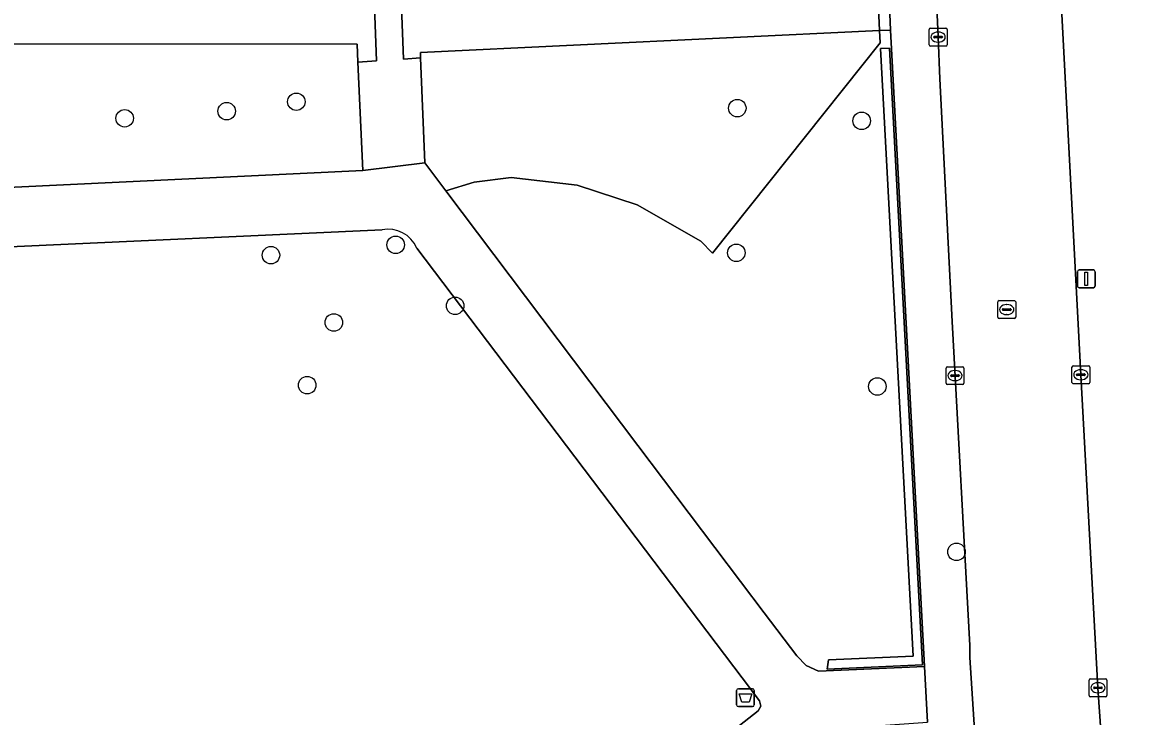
# Model space of a CAD drawing. Extents: x 158086 to 159499, y 382904 to 383981.
# Drawn here: x 158682 to 158744.8, y 383547.1 to 383585.9 of the extents above; entities that cross this region are included whole.
import ezdxf

# ---------------------------------------------------------------- set-up
doc = ezdxf.new("R2010")
doc.units = 0
for name, color, linetype in [('IMGEO_Afvalbak', 7, 'Continuous'), ('IMGEO_Boom', 7, 'Continuous'), ('IMGEO_Groenvoorziening', 7, 'Continuous'), ('IMGEO_Haag', 7, 'Continuous'), ('IMGEO_Kolk', 7, 'Continuous'), ('IMGEO_Lichtmast', 7, 'Continuous'), ('IMGEO_Rijbaan_lokaal_open', 7, 'Continuous'), ('IMGEO_Rioolput', 7, 'Continuous'), ('IMGEO_Voetpad_gesloten', 7, 'Continuous'), ('IMGEO_Voetpad_open', 7, 'Continuous')]:
    doc.layers.add(name, color=color, linetype=linetype)

msp = doc.modelspace()

# ---------------------------------------------------------------- linework, layer by layer
at = {"layer": 'IMGEO_Afvalbak'}
for p, q in [((158721.98, 383547.774), (158721.98, 383548.574)), ((158721.98, 383548.574), (158721.98, 383547.774)), ((158722.08, 383548.674), (158722.87, 383548.674)), ((158722.87, 383548.674), (158722.08, 383548.674)), ((158722.97, 383548.574), (158722.97, 383547.774)), ((158722.97, 383547.774), (158722.97, 383548.574)), ((158722.87, 383547.674), (158722.08, 383547.674)), ((158722.08, 383547.674), (158722.87, 383547.674))]:
    msp.add_line(p, q, dxfattribs=at)
msp.add_lwpolyline([(158722.123, 383548.388), (158722.827, 383548.388), (158722.678, 383547.918), (158722.272, 383547.918), (158722.123, 383548.388)], dxfattribs=at)
for centre, start, end in [((158722.08, 383548.574), 90, 180), ((158722.08, 383548.574), 90, 180), ((158722.87, 383548.574), 0, 90), ((158722.87, 383548.574), 360, 90), ((158722.08, 383547.774), 180, 270), ((158722.08, 383547.774), 180, 270), ((158722.87, 383547.774), 270, 0), ((158722.87, 383547.774), 270, 0)]:
    msp.add_arc(centre, 0.1, start, end, dxfattribs=at)
at = {"layer": 'IMGEO_Boom'}
for centre in [(158697.357, 383581.494), (158693.465, 383580.966), (158722.018, 383581.138), (158687.758, 383580.57), (158728.977, 383580.426), (158702.916, 383573.493), (158695.938, 383572.914), (158721.964, 383573.049), (158706.238, 383570.085), (158699.455, 383569.152), (158697.966, 383565.645), (158729.85, 383565.574), (158734.279, 383556.323)]:
    msp.add_circle(centre, 0.489, dxfattribs=at)
at = {"layer": 'IMGEO_Groenvoorziening'}
for points in [[(158682.856, 383613.641), (158682.805, 383614.443), (158672.679, 383613.971), (158674.147, 383584.658), (158681.063, 383584.728), (158700.765, 383584.709), (158700.805, 383583.709), (158701.843, 383583.78), (158701.376, 383596.419), (158683.718, 383595.577)], [(158730.171, 383595.532), (158729.523, 383595.498), (158729.981, 383585.474), (158730.58, 383585.503)], [(158729.523, 383595.498), (158702.953, 383594.084), (158703.351, 383583.883), (158704.307, 383583.948), (158704.295, 383584.247), (158729.981, 383585.474)], [(158719.977, 383573.705), (158716.414, 383575.726), (158713.063, 383576.823), (158709.364, 383577.255), (158707.297, 383577.005), (158705.727, 383576.514), (158716.46, 383562.28), (158722.198, 383554.671), (158723.522, 383552.914), (158725.34, 383550.504), (158725.873, 383549.974), (158726.553, 383549.652), (158732.49, 383549.915), (158730.58, 383585.503), (158729.981, 383585.474), (158730.017, 383584.796), (158720.639, 383573.022)], [(158729.981, 383585.474), (158704.295, 383584.247), (158704.307, 383583.948), (158704.544, 383578.082), (158705.727, 383576.514), (158707.297, 383577.005), (158709.364, 383577.255), (158713.063, 383576.823), (158716.414, 383575.726), (158719.977, 383573.705), (158720.639, 383573.022), (158730.017, 383584.796)], [(158674.147, 383584.658), (158674.588, 383576.375), (158701.069, 383577.641), (158700.805, 383583.709), (158700.765, 383584.709), (158681.063, 383584.728)], [(158727.048, 383549.774), (158732.385, 383550.01), (158730.534, 383584.499), (158730.034, 383584.472), (158731.858, 383550.488), (158727.119, 383550.278)], [(158727.119, 383550.278), (158731.858, 383550.488), (158730.034, 383584.472), (158730.534, 383584.499), (158732.385, 383550.01), (158727.048, 383549.774)]]:
    msp.add_lwpolyline(points, close=True, dxfattribs=at)
for points in [[(158702.156, 383574.337), (158680.931, 383573.36), (158674.764, 383573.077), (158677.118, 383528.876), (158679.089, 383528.07), (158680.713, 383526.895), (158681.461, 383527.561), (158686.066, 383522.837), (158685.386, 383522.176), (158686.769, 383520.56), (158687.327, 383520.034), (158687.349, 383520.013), (158687.768, 383519.617), (158700.718, 383529.789), (158723.182, 383547.434)], [(158723.182, 383547.434), (158723.332, 383547.697), (158723.254, 383547.99), (158722.284, 383549.272), (158704.096, 383573.315)]]:
    msp.add_lwpolyline(points, dxfattribs=at)
msp.add_arc((158702.489, 383572.618), 1.751, 23.46607, 100.97304, dxfattribs=at)
at = {"layer": 'IMGEO_Haag'}
for points in [[(158730.171, 383595.532), (158729.523, 383595.498), (158729.981, 383585.474), (158730.58, 383585.503)], [(158727.048, 383549.774), (158732.385, 383550.01), (158730.534, 383584.499), (158730.034, 383584.472), (158731.858, 383550.488), (158727.119, 383550.278)]]:
    msp.add_lwpolyline(points, close=True, dxfattribs=at)
at = {"layer": 'IMGEO_Kolk'}
for p, q in [((158732.75, 383584.685), (158732.75, 383585.537)), ((158732.825, 383585.611), (158733.677, 383585.611)), ((158733.751, 383585.537), (158733.751, 383584.685)), ((158733.009, 383585.105), (158733.009, 383585.117)), ((158733.447, 383585.068), (158733.049, 383585.068)), ((158733.052, 383585.154), (158733.45, 383585.154)), ((158733.238, 383585.391), (158733.263, 383585.391)), ((158733.493, 383585.117), (158733.493, 383585.105)), ((158733.677, 383584.611), (158732.825, 383584.611)), ((158733.261, 383584.831), (158733.236, 383584.831)), ((158733.769, 383566.679), (158734.621, 383566.679)), ((158740.734, 383565.803), (158740.734, 383566.655)), ((158740.809, 383566.729), (158741.661, 383566.729)), ((158741.735, 383566.655), (158741.735, 383565.803)), ((158733.694, 383565.753), (158733.694, 383566.605)), ((158733.953, 383566.173), (158733.953, 383566.185)), ((158734.391, 383566.136), (158733.993, 383566.136)), ((158733.996, 383566.222), (158734.394, 383566.222)), ((158734.182, 383566.459), (158734.207, 383566.459)), ((158734.437, 383566.185), (158734.437, 383566.173)), ((158734.695, 383566.605), (158734.695, 383565.753)), ((158740.993, 383566.223), (158740.993, 383566.235)), ((158741.431, 383566.186), (158741.033, 383566.186)), ((158741.036, 383566.272), (158741.434, 383566.272)), ((158741.222, 383566.509), (158741.247, 383566.509)), ((158741.477, 383566.235), (158741.477, 383566.223)), ((158734.621, 383565.679), (158733.769, 383565.679)), ((158734.205, 383565.899), (158734.18, 383565.899)), ((158741.661, 383565.729), (158740.809, 383565.729)), ((158741.245, 383565.949), (158741.22, 383565.949)), ((158741.69, 383548.297), (158741.69, 383549.149)), ((158741.765, 383549.223), (158742.617, 383549.223)), ((158742.691, 383549.149), (158742.691, 383548.297)), ((158741.949, 383548.717), (158741.949, 383548.729)), ((158742.387, 383548.68), (158741.989, 383548.68)), ((158741.992, 383548.766), (158742.39, 383548.766)), ((158742.178, 383549.003), (158742.203, 383549.003)), ((158742.433, 383548.729), (158742.433, 383548.717)), ((158742.617, 383548.223), (158741.765, 383548.223)), ((158742.201, 383548.443), (158742.176, 383548.443))]:
    msp.add_line(p, q, dxfattribs=at)
for points in [[(158732.75, 383584.685), (158732.75, 383585.537)], [(158732.825, 383585.611), (158733.677, 383585.611)], [(158733.751, 383585.537), (158733.751, 383584.685)], [(158733.677, 383584.611), (158732.825, 383584.611)], [(158733.769, 383566.679), (158734.621, 383566.679)], [(158740.734, 383565.803), (158740.734, 383566.655)], [(158740.809, 383566.729), (158741.661, 383566.729)], [(158741.735, 383566.655), (158741.735, 383565.803)], [(158733.694, 383565.753), (158733.694, 383566.605)], [(158734.695, 383566.605), (158734.695, 383565.753)], [(158734.621, 383565.679), (158733.769, 383565.679)], [(158741.661, 383565.729), (158740.809, 383565.729)], [(158741.69, 383548.297), (158741.69, 383549.149)], [(158741.765, 383549.223), (158742.617, 383549.223)], [(158742.691, 383549.149), (158742.691, 383548.297)], [(158742.617, 383548.223), (158741.765, 383548.223)]]:
    msp.add_lwpolyline(points, dxfattribs=at)
for centre, radius, start, end in [((158732.827, 383585.535), 0.0765, 91.55205, 178.44795), ((158732.827, 383585.535), 0.0765, 91.55205, 178.44795), ((158733.675, 383585.535), 0.0765, 1.55205, 88.44795), ((158733.675, 383585.535), 0.0765, 1.55205, 88.44795), ((158733.049, 383585.114), 0.0403, 85.87752, 175.75265), ((158733.046, 383585.104), 0.0366, 178.93798, 274.71019), ((158733.45, 383585.111), 0.043, 264.86636, 352.45326), ((158733.454, 383585.116), 0.0386, 1.73085, 96.63898), ((158732.827, 383584.687), 0.0765, 181.55205, 268.44795), ((158732.827, 383584.687), 0.0765, 181.55205, 268.44795), ((158733.675, 383584.687), 0.0765, 271.55205, 358.44795), ((158733.675, 383584.687), 0.0765, 271.55205, 358.44795), ((158733.771, 383566.603), 0.0765, 91.55205, 178.44795), ((158733.771, 383566.603), 0.0765, 91.55205, 178.44795), ((158734.619, 383566.603), 0.0765, 1.55205, 88.44795), ((158734.619, 383566.603), 0.0765, 1.55205, 88.44795), ((158740.811, 383566.653), 0.0765, 91.55205, 178.44795), ((158740.811, 383566.653), 0.0765, 91.55205, 178.44795), ((158741.659, 383566.653), 0.0765, 1.55205, 88.44795), ((158741.659, 383566.653), 0.0765, 1.55205, 88.44795), ((158733.993, 383566.182), 0.0403, 85.87752, 175.75265), ((158733.99, 383566.172), 0.0366, 178.93798, 274.71019), ((158734.394, 383566.179), 0.043, 264.86636, 352.45326), ((158734.398, 383566.184), 0.0386, 1.73085, 96.63898), ((158741.033, 383566.232), 0.0403, 85.87752, 175.75265), ((158741.03, 383566.222), 0.0366, 178.93798, 274.71019), ((158741.434, 383566.229), 0.043, 264.86636, 352.45326), ((158741.438, 383566.234), 0.0386, 1.73085, 96.63898), ((158733.771, 383565.755), 0.0765, 181.55205, 268.44795), ((158733.771, 383565.755), 0.0765, 181.55205, 268.44795), ((158734.619, 383565.755), 0.0765, 271.55205, 358.44795), ((158734.619, 383565.755), 0.0765, 271.55205, 358.44795), ((158740.811, 383565.805), 0.0765, 181.55205, 268.44795), ((158740.811, 383565.805), 0.0765, 181.55205, 268.44795), ((158741.659, 383565.805), 0.0765, 271.55205, 358.44795), ((158741.659, 383565.805), 0.0765, 271.55205, 358.44795), ((158741.767, 383549.147), 0.0765, 91.55205, 178.44795), ((158741.767, 383549.147), 0.0765, 91.55205, 178.44795), ((158742.615, 383549.147), 0.0765, 1.55205, 88.44795), ((158742.615, 383549.147), 0.0765, 1.55205, 88.44795), ((158741.989, 383548.726), 0.0403, 85.87752, 175.75265), ((158741.986, 383548.716), 0.0366, 178.93798, 274.71019), ((158742.39, 383548.723), 0.043, 264.86636, 352.45326), ((158742.394, 383548.728), 0.0386, 1.73085, 96.63898), ((158741.767, 383548.299), 0.0765, 181.55205, 268.44795), ((158741.767, 383548.299), 0.0765, 181.55205, 268.44795), ((158742.615, 383548.299), 0.0765, 271.55205, 358.44795), ((158742.615, 383548.299), 0.0765, 271.55205, 358.44795)]:
    msp.add_arc(centre, radius, start, end, dxfattribs=at)
for centre, major_axis, ratio, start_param, end_param in [((158733.237, 383585.111), (-0.387, 0.002), 0.722429, 4.712389, 7.853982), ((158733.262, 383585.111), (-0.39, 0.002), 0.717154, 1.570796, 4.712389), ((158734.181, 383566.179), (-0.387, 0.002), 0.722429, 4.712389, 7.853982), ((158734.206, 383566.179), (-0.39, 0.002), 0.717154, 1.570796, 4.712389), ((158741.221, 383566.229), (-0.387, 0.002), 0.722429, 4.712389, 7.853982), ((158741.246, 383566.229), (-0.39, 0.002), 0.717154, 1.570796, 4.712389), ((158742.177, 383548.723), (-0.387, 0.002), 0.722429, 4.712389, 7.853982), ((158742.202, 383548.723), (-0.39, 0.002), 0.717154, 1.570796, 4.712389)]:
    msp.add_ellipse(centre, major_axis=major_axis, ratio=ratio, start_param=start_param, end_param=end_param, dxfattribs=at)
at = {"layer": 'IMGEO_Lichtmast'}
for p, q in [((158741.041, 383571.189), (158741.041, 383571.989)), ((158741.041, 383571.989), (158741.041, 383571.189)), ((158741.141, 383572.089), (158741.931, 383572.089)), ((158741.931, 383572.089), (158741.141, 383572.089)), ((158742.031, 383571.989), (158742.031, 383571.189)), ((158742.031, 383571.189), (158742.031, 383571.989)), ((158741.931, 383571.089), (158741.141, 383571.089)), ((158741.141, 383571.089), (158741.931, 383571.089))]:
    msp.add_line(p, q, dxfattribs=at)
msp.add_lwpolyline([(158741.461, 383571.964), (158741.611, 383571.964), (158741.611, 383571.214), (158741.461, 383571.214), (158741.461, 383571.964)], dxfattribs=at)
for centre, start, end in [((158741.141, 383571.989), 90, 180), ((158741.141, 383571.989), 90, 180), ((158741.931, 383571.989), 0, 90), ((158741.931, 383571.989), 360, 90), ((158741.141, 383571.189), 180, 270), ((158741.141, 383571.189), 180, 270), ((158741.931, 383571.189), 270, 0), ((158741.931, 383571.189), 270, 0)]:
    msp.add_arc(centre, 0.1, start, end, dxfattribs=at)
at = {"layer": 'IMGEO_Rijbaan_lokaal_open'}
msp.add_lwpolyline([(158739.197, 383601.135), (158737.977, 383602.329), (158737.602, 383602.953), (158732.345, 383602.789), (158732.873, 383593.359), (158733.253, 383585.117), (158733.338, 383582.773), (158734.031, 383569.207), (158735.023, 383551.087), (158735.022, 383550.408), (158735.28, 383546.364), (158735.322, 383546.206), (158735.333, 383545.693), (158742.36, 383546.058), (158742.191, 383548.723), (158741.235, 383566.229), (158740.154, 383586.746), (158739.515, 383600.448)], dxfattribs=at)
at = {"layer": 'IMGEO_Rioolput'}
for p, q in [((158736.587, 383569.447), (158736.587, 383570.299)), ((158736.662, 383570.373), (158737.514, 383570.373)), ((158736.846, 383569.867), (158736.846, 383569.879)), ((158737.284, 383569.83), (158736.886, 383569.83)), ((158736.889, 383569.916), (158737.287, 383569.916)), ((158737.075, 383570.153), (158737.1, 383570.153)), ((158737.33, 383569.879), (158737.33, 383569.867)), ((158737.588, 383570.299), (158737.588, 383569.447)), ((158737.514, 383569.373), (158736.662, 383569.373)), ((158737.098, 383569.593), (158737.073, 383569.593))]:
    msp.add_line(p, q, dxfattribs=at)
for points in [[(158736.587, 383569.447), (158736.587, 383570.299)], [(158736.662, 383570.373), (158737.514, 383570.373)], [(158737.588, 383570.299), (158737.588, 383569.447)], [(158737.514, 383569.373), (158736.662, 383569.373)]]:
    msp.add_lwpolyline(points, dxfattribs=at)
for centre, radius, start, end in [((158736.664, 383570.297), 0.0765, 91.55205, 178.44795), ((158736.664, 383570.297), 0.0765, 91.55205, 178.44795), ((158736.886, 383569.876), 0.0403, 85.87752, 175.75265), ((158736.883, 383569.866), 0.0366, 178.93798, 274.71019), ((158737.287, 383569.873), 0.043, 264.86636, 352.45326), ((158737.291, 383569.878), 0.0386, 1.73085, 96.63898), ((158737.512, 383570.297), 0.0765, 1.55205, 88.44795), ((158737.512, 383570.297), 0.0765, 1.55205, 88.44795), ((158736.664, 383569.449), 0.0765, 181.55205, 268.44795), ((158736.664, 383569.449), 0.0765, 181.55205, 268.44795), ((158737.512, 383569.449), 0.0765, 271.55205, 358.44795), ((158737.512, 383569.449), 0.0765, 271.55205, 358.44795)]:
    msp.add_arc(centre, radius, start, end, dxfattribs=at)
for centre, major_axis, ratio, start_param, end_param in [((158737.074, 383569.873), (-0.387, 0.002), 0.722429, 4.712389, 7.853982), ((158737.099, 383569.873), (-0.39, 0.002), 0.717154, 1.570796, 4.712389)]:
    msp.add_ellipse(centre, major_axis=major_axis, ratio=ratio, start_param=start_param, end_param=end_param, dxfattribs=at)
at = {"layer": 'IMGEO_Voetpad_gesloten'}
msp.add_lwpolyline([(158704.307, 383583.948), (158703.351, 383583.883), (158702.953, 383594.084), (158729.523, 383595.498), (158730.171, 383595.532), (158730.062, 383597.723), (158719.929, 383597.303), (158701.376, 383596.419), (158701.843, 383583.78), (158700.805, 383583.709), (158701.069, 383577.641), (158704.544, 383578.082)], close=True, dxfattribs=at)
for points in [[(158728.998, 383546.54), (158732.658, 383546.796), (158732.49, 383549.915), (158726.553, 383549.652), (158725.873, 383549.974), (158725.34, 383550.504), (158723.522, 383552.914), (158722.198, 383554.671), (158716.46, 383562.28), (158705.727, 383576.514), (158704.544, 383578.082), (158701.069, 383577.641), (158674.588, 383576.375), (158674.764, 383573.077), (158680.931, 383573.36), (158702.156, 383574.337)], [(158704.096, 383573.315), (158722.284, 383549.272), (158723.254, 383547.99), (158723.332, 383547.697), (158723.182, 383547.434), (158700.718, 383529.789), (158687.768, 383519.617), (158678.019, 383511.96), (158678.023, 383511.891), (158678.339, 383508.146), (158678.344, 383508.051), (158689.481, 383516.799), (158691.526, 383518.406), (158717.151, 383538.534)]]:
    msp.add_lwpolyline(points, dxfattribs=at)
msp.add_arc((158702.489, 383572.618), 1.751, 23.46607, 100.97304, dxfattribs=at)
at = {"layer": 'IMGEO_Voetpad_open'}
for points in [[(158735.28, 383546.364), (158735.022, 383550.408), (158735.023, 383551.087), (158734.031, 383569.207), (158733.338, 383582.773), (158733.253, 383585.117), (158732.873, 383593.359), (158732.345, 383602.789), (158732.08, 383608.499), (158732.19, 383609.997), (158731.935, 383609.982), (158731.565, 383615.464), (158729.099, 383616.559), (158730.062, 383597.723), (158730.171, 383595.532), (158730.58, 383585.503), (158732.49, 383549.915), (158732.658, 383546.796)], [(158739.515, 383600.448), (158740.154, 383586.746), (158741.235, 383566.229), (158742.191, 383548.723), (158742.36, 383546.058), (158742.488, 383543.188), (158742.993, 383534.476), (158744.278, 383508.757), (158744.763, 383500), (158745.303, 383490.257), (158746.519, 383468.757), (158746.538, 383468.375), (158746.684, 383465.519), (158747.564, 383448.262), (158748.649, 383428.766), (158749.095, 383420.555), (158749.292, 383417.289), (158749.378, 383416.177)]]:
    msp.add_lwpolyline(points, dxfattribs=at)

doc.saveas('drawing.dxf')
